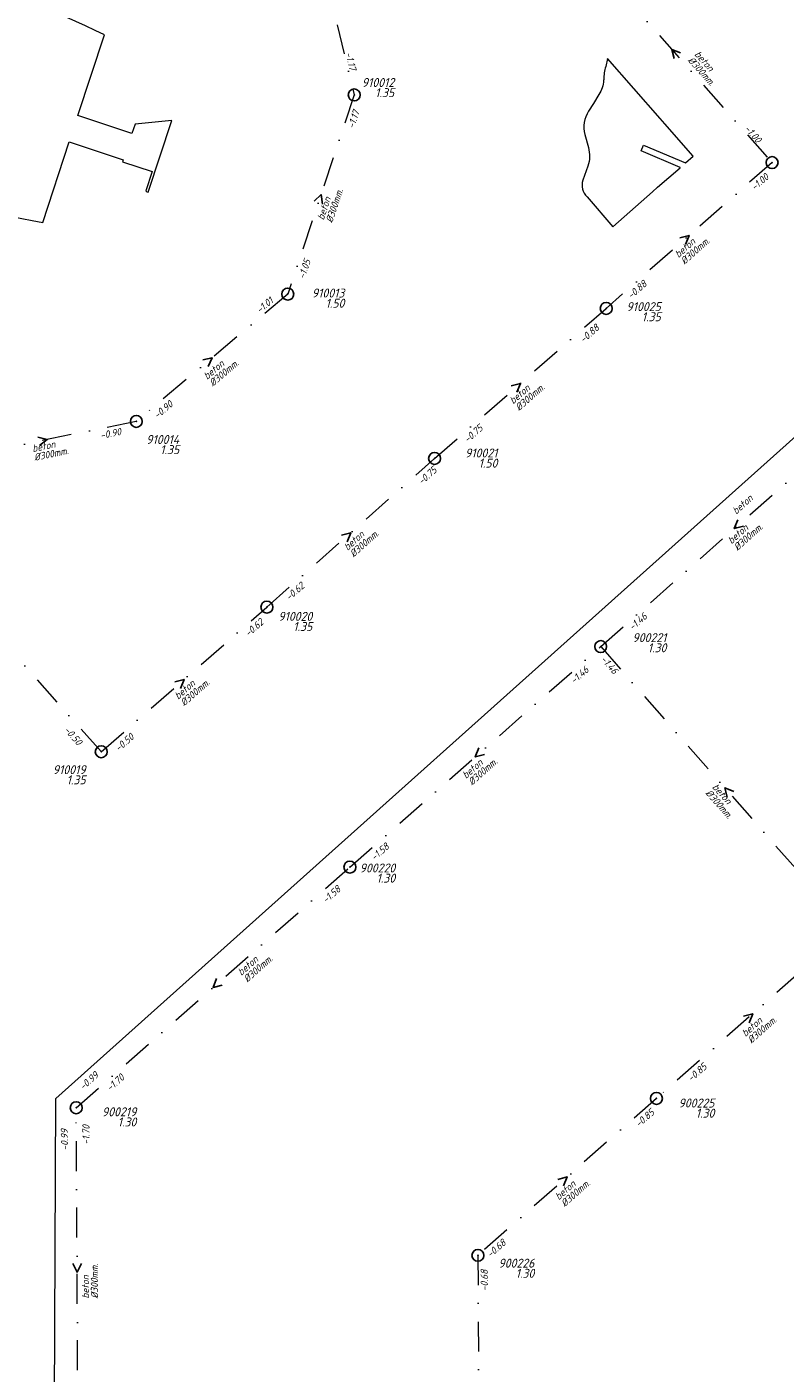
# Model space of a CAD drawing. Extents: x 148869 to 161638, y 453607 to 469810.
# Tile 652 of 656: x 154274 to 154401, y 467679 to 467904. Entities that reach past the tile are written whole.
import ezdxf
from ezdxf.enums import TextEntityAlignment as Align
from ezdxf.lldxf.tags import DXFTag

# ---------------------------------------------------------------- set-up
doc = ezdxf.new("R2010")
doc.units = 0
doc.header["$PDMODE"] = 32
doc.header["$PDSIZE"] = 2
doc.linetypes.add('RI-VWA', pattern=[11, 5, -3, 0, -3])
doc.layers.get('0').update_dxf_attribs({"linetype": 'CONTINUOUS'})
for name, color, linetype in [('B-OI-RI-BOB-T18-niet meenemen', 252, 'CONTINUOUS'), ('B-OI-RI-DIAMETER-T18-niet meenemen', 252, 'CONTINUOUS'), ('B-OI-RI-MATERIAAL-T18-niet meenemen', 252, 'CONTINUOUS'), ('B-OI-RI-STROOMRICHTING-S-niet meenemen', 252, 'CONTINUOUS'), ('B-OI-RI-VWA_PUTDEKSELHOOGTE-T25-niet meenemen', 252, 'CONTINUOUS'), ('gs dwa', 252, 'CONTINUOUS')]:
    doc.layers.add(name, color=color, linetype=linetype)
for name, color, linetype, lineweight in [('B-OI-RI-PERSLEIDING-G-niet meenemen', 190, 'RI-PERS', 18), ('B-OI-RI-VWA_TRANSPORTLEIDING-G-niet meenemen', 252, 'RI-VWA', 18), ('B-RO-VH-VERHARDING_STRAATBAKSTEEN-GV', 251, 'CONTINUOUS', 18), ('B-RO-VH-VERHARDING_TEGEL_RUBBER-GV', 251, 'CONTINUOUS', 18)]:
    doc.layers.add(name, color=color, linetype=linetype, lineweight=lineweight)
doc.styles.add('iso15', font='ISO.shx', dxfattribs={"oblique": 15})
doc.styles.add('NLCS-ISO-M750_CURSIEF', font='NLCS-ISO.ttf', dxfattribs={"oblique": 15})
tags = doc.linetypes.add('RI-PERS', pattern='A,7,-2,["P",Standard,S=1.8,R=0,X=-0.5,Y=-0.9],-2,7,-2,[102,NLCS.SHX,S=1,R=180,X=0,Y=0],-2', length=22).pattern_tags.tags
tags[6] = DXFTag(74, 10)

# ---------------------------------------------------------------- blocks, each defined once
blk = doc.blocks.new('ACMAP_ANN_TEMPLATE_diam')
at = {"color": 0, "linetype": 'ByBlock', "style": 'iso15', "oblique": 15}
blk.add_attdef('diam', (0.5, -1.3), '', height=1.2, dxfattribs=at)
blk = doc.blocks.new('ACMAP_ANN_TEMPLATE_mat')
at = {"color": 0, "linetype": 'ByBlock', "style": 'iso15', "oblique": 15}
blk.add_attdef('mat', (0.5, 0.2), '', height=1.2, dxfattribs=at)
blk = doc.blocks.new('ACMAP_ANN_TEMPLATE_nap-l')
at = {"color": 0, "linetype": 'ByBlock', "style": 'iso15', "oblique": 15}
blk.add_attdef('nap-l', (3.3, 0.2), '', height=1.2, dxfattribs=at)
blk = doc.blocks.new('ACMAP_ANN_TEMPLATE_nap-r')
at = {"color": 0, "linetype": 'ByBlock', "style": 'iso15', "oblique": 15}
blk.add_attdef('nap-r', text='', height=1.2, dxfattribs=at).set_placement((-4.1, 0.2), align=Align.RIGHT)
blk = doc.blocks.new('ACMAP_ANN_TEMPLATE_puth-dwa')
at = {"color": 0, "linetype": 'ByBlock', "style": 'iso15', "oblique": 15}
blk.add_attdef('puth-dwa', text='', height=1.5, dxfattribs=at).set_placement((2.7, 1), align=Align.RIGHT)
blk = doc.blocks.new('ACMAP_ANN_TEMPLATE_putnr-dwa')
at = {"color": 0, "linetype": 'ByBlock', "style": 'iso15', "oblique": 15}
blk.add_attdef('putnr-dwa', text='', height=1.5, dxfattribs=at).set_placement((2.7, 2.7), align=Align.RIGHT)

msp = doc.modelspace()

# ---------------------------------------------------------------- linework, layer by layer
at = {"layer": 'B-OI-RI-PERSLEIDING-G-niet meenemen'}
for p, q in [((154278.78, 467724.62), (154449.8, 467877.7)), ((154277.8, 467506.9), (154278.78, 467724.62))]:
    msp.add_line(p, q, dxfattribs=at)
at = {"layer": 'B-OI-RI-STROOMRICHTING-S-niet meenemen'}
for points in [[(154383.28, 467899.5), (154381.79, 467900.09), (154382.21, 467898.54)], [(154322, 467874.68), (154323.14, 467875.81), (154323.36, 467874.22)], [(154383.15, 467868.56), (154384.7, 467868.97), (154384.1, 467867.48)], [(154303.35, 467848.15), (154304.91, 467848.52), (154304.28, 467847.04)], [(154354.93, 467843.83), (154356.48, 467844.23), (154355.88, 467842.75)], [(154275.79, 467835.26), (154277.35, 467834.84), (154276.08, 467833.85)], [(154392.86, 467821.44), (154392.26, 467819.95), (154393.82, 467820.36)], [(154326.55, 467818.83), (154328.11, 467819.25), (154327.51, 467817.76)], [(154298.67, 467794.32), (154300.23, 467794.72), (154299.62, 467793.23)], [(154349.54, 467783.26), (154348.93, 467781.77), (154350.49, 467782.18)], [(154392.17, 467775.98), (154390.67, 467776.59), (154391.09, 467775.03)], [(154305.68, 467744.7), (154305.08, 467743.21), (154306.63, 467743.62)], [(154393.78, 467738.4), (154395.34, 467738.81), (154394.73, 467737.32)], [(154362.75, 467711.12), (154364.31, 467711.53), (154363.7, 467710.04)], [(154283.06, 467697.04), (154282.35, 467695.59), (154281.62, 467697.03)]]:
    msp.add_lwpolyline(points, dxfattribs=at)
at = {"layer": 'B-OI-RI-VWA_TRANSPORTLEIDING-G-niet meenemen'}
for p, q in [((154320.53, 467925.78), (154328.69, 467892.47)), ((154365, 467919.03), (154398.58, 467881.16)), ((154328.69, 467892.47), (154317.58, 467859.16)), ((154398.58, 467881.16), (154370.83, 467856.78)), ((154317.58, 467859.16), (154292.25, 467837.88)), ((154342.14, 467831.69), (154370.83, 467856.78)), ((154369.91, 467800.21), (154414.61, 467839.69)), ((154292.25, 467837.88), (154262.44, 467831.81)), ((154314.08, 467806.81), (154342.14, 467831.69)), ((154260.89, 467811.25), (154286.38, 467782.63)), ((154286.38, 467782.63), (154314.08, 467806.81)), ((154327.96, 467763.33), (154369.91, 467800.21)), ((154369.91, 467800.21), (154411.44, 467752.97)), ((154282.19, 467723.09), (154327.96, 467763.33)), ((154411.44, 467752.97), (154379.24, 467724.66)), ((154282.5, 467668.1), (154282.19, 467723.09)), ((154379.24, 467724.66), (154349.38, 467698.41)), ((154349.38, 467698.41), (154349.78, 467628.83))]:
    msp.add_line(p, q, dxfattribs=at)
at = {"layer": 'B-RO-VH-VERHARDING_STRAATBAKSTEEN-GV'}
for points in [[(154286.94, 467902.5, 0.066936), (154233.18, 467920.21)], [(154222.9, 467888.81, 0.067695), (154276.59, 467871.13)]]:
    msp.add_lwpolyline(points, format="xyb", dxfattribs=at)
at = {"layer": 'B-RO-VH-VERHARDING_STRAATBAKSTEEN-GV', "flags": 128}
msp.add_lwpolyline([(154276.59, 467871.13), (154281.04, 467884.62), (154290.04, 467881.63), (154289.94, 467881.31), (154294.91, 467879.66), (154293.84, 467876.41), (154294.02, 467876.27), (154294.22, 467876.2), (154298.19, 467888.21), (154292.04, 467887.61), (154291.51, 467886.05), (154282.49, 467889.05), (154286.94, 467902.5)], dxfattribs=at)
at = {"layer": 'B-RO-VH-VERHARDING_TEGEL_RUBBER-GV', "flags": 128}
for points in [[(154367.65, 467875.45), (154371.96, 467870.44), (154378.57, 467876.25), (154379.43, 467877.02), (154383.19, 467880.3), (154383.21, 467880.32), (154376.68, 467883.11), (154377.09, 467884.08), (154384.09, 467881.09), (154385.39, 467882.22), (154380.62, 467887.66), (154379.84, 467888.53), (154371.05, 467898.55), (154370.75, 467897.24)], [(154370.43, 467895.03), (154370.4, 467894.91)], [(154369.62, 467892.57), (154368.73, 467891.06), (154367.88, 467889.73)], [(154367.26, 467885.83), (154367.86, 467883.66)], [(154367.76, 467880.56), (154366.94, 467878.22)]]:
    msp.add_lwpolyline(points, dxfattribs=at)
at = {"layer": 'B-RO-VH-VERHARDING_TEGEL_RUBBER-GV'}
for points in [[(154370.75, 467897.24, 0.075977), (154370.43, 467895.03)], [(154370.4, 467894.91, -0.138875), (154369.62, 467892.57)], [(154367.88, 467889.73, 0.210019), (154367.26, 467885.83)], [(154367.86, 467883.66, -0.150415), (154367.76, 467880.56)], [(154366.94, 467878.22, 0.303842), (154367.65, 467875.45)]]:
    msp.add_lwpolyline(points, format="xyb", dxfattribs=at)
at = {"layer": 'gs dwa'}
for p in [(154328.69, 467892.47), (154398.58, 467881.16), (154317.58, 467859.16), (154370.83, 467856.78), (154292.25, 467837.88), (154342.14, 467831.69), (154314.08, 467806.81), (154369.91, 467800.21), (154286.38, 467782.63), (154327.96, 467763.33), (154379.24, 467724.66), (154282.19, 467723.09), (154349.38, 467698.41)]:
    msp.add_point(p, dxfattribs=at)

# ---------------------------------------------------------------- block references
at = {"layer": 'B-OI-RI-BOB-T18-niet meenemen'}
ref = msp.add_blockref('ACMAP_ANN_TEMPLATE_nap-r', (154328.69, 467892.47), dxfattribs=dict(at, rotation=283.7647591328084))
ref.add_attrib('nap-r', '-1.17', dxfattribs={"layer": '0', "color": 0, "linetype": 'ByBlock', "height": 1.2, "rotation": 283.7648, "style": 'NLCS-ISO-M750_CURSIEF', "oblique": 15}).set_placement((154327.91, 467896.5), align=Align.RIGHT)
ref = msp.add_blockref('ACMAP_ANN_TEMPLATE_nap-l', (154327.8, 467883.53), dxfattribs=dict(at, rotation=71.55473133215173))
ref.add_attrib('nap-l', '-1.17', (154328.65, 467886.72), dxfattribs={"layer": '0', "color": 0, "linetype": 'ByBlock', "height": 1.2, "rotation": 71.5547, "style": 'NLCS-ISO-M750_CURSIEF', "oblique": 15})
ref = msp.add_blockref('ACMAP_ANN_TEMPLATE_nap-r', (154398.58, 467881.16), dxfattribs=dict(at, rotation=311.5639725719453))
ref.add_attrib('nap-r', '-1.00', dxfattribs={"layer": '0', "color": 0, "linetype": 'ByBlock', "height": 1.2, "rotation": 311.564, "style": 'NLCS-ISO-M750_CURSIEF', "oblique": 15}).set_placement((154396.01, 467884.36), align=Align.RIGHT)
ref = msp.add_blockref('ACMAP_ANN_TEMPLATE_nap-l', (154393.33, 467874.06), dxfattribs=dict(at, rotation=41.30119946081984))
ref.add_attrib('nap-l', '-1.00', (154395.68, 467876.39), dxfattribs={"layer": '0', "color": 0, "linetype": 'ByBlock', "height": 1.2, "rotation": 41.3012, "style": 'NLCS-ISO-M750_CURSIEF', "oblique": 15})
ref = msp.add_blockref('ACMAP_ANN_TEMPLATE_nap-r', (154322.93, 467868.54), dxfattribs=dict(at, rotation=71.55473133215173))
ref.add_attrib('nap-r', '-1.05', dxfattribs={"layer": '0', "color": 0, "linetype": 'ByBlock', "height": 1.2, "rotation": 71.5547, "style": 'NLCS-ISO-M750_CURSIEF', "oblique": 15}).set_placement((154321.44, 467864.72), align=Align.RIGHT)
ref = msp.add_blockref('ACMAP_ANN_TEMPLATE_nap-r', (154380.95, 467863.21), dxfattribs=dict(at, rotation=41.1703691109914))
ref.add_attrib('nap-r', '-0.88', dxfattribs={"layer": '0', "color": 0, "linetype": 'ByBlock', "height": 1.2, "rotation": 41.1704, "style": 'NLCS-ISO-M750_CURSIEF', "oblique": 15}).set_placement((154377.74, 467860.66), align=Align.RIGHT)
ref = msp.add_blockref('ACMAP_ANN_TEMPLATE_nap-l', (154310.54, 467853.6), dxfattribs=dict(at, rotation=40.03397244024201))
ref.add_attrib('nap-l', '-1.01', (154312.93, 467855.87), dxfattribs={"layer": '0', "color": 0, "linetype": 'ByBlock', "height": 1.2, "rotation": 40.034, "style": 'NLCS-ISO-M750_CURSIEF', "oblique": 15})
ref = msp.add_blockref('ACMAP_ANN_TEMPLATE_nap-r', (154372.99, 467855.88), dxfattribs=dict(at, rotation=41.30119946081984))
ref.add_attrib('nap-r', '-0.88', dxfattribs={"layer": '0', "color": 0, "linetype": 'ByBlock', "height": 1.2, "rotation": 41.3012, "style": 'NLCS-ISO-M750_CURSIEF', "oblique": 15}).set_placement((154369.78, 467853.33), align=Align.RIGHT)
ref = msp.add_blockref('ACMAP_ANN_TEMPLATE_nap-r', (154301.74, 467843), dxfattribs=dict(at, rotation=40.03397244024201))
ref.add_attrib('nap-r', '-0.90', dxfattribs={"layer": '0', "color": 0, "linetype": 'ByBlock', "height": 1.2, "rotation": 40.034, "style": 'NLCS-ISO-M750_CURSIEF', "oblique": 15}).set_placement((154298.47, 467840.52), align=Align.RIGHT)
ref = msp.add_blockref('ACMAP_ANN_TEMPLATE_nap-l', (154345.31, 467831.89), dxfattribs=dict(at, rotation=41.1703691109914))
ref.add_attrib('nap-l', '-0.75', (154347.66, 467834.22), dxfattribs={"layer": '0', "color": 0, "linetype": 'ByBlock', "height": 1.2, "rotation": 41.1704, "style": 'NLCS-ISO-M750_CURSIEF', "oblique": 15})
ref = msp.add_blockref('ACMAP_ANN_TEMPLATE_nap-l', (154283.14, 467834.07), dxfattribs=dict(at, rotation=11.50938835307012))
ref.add_attrib('nap-l', '-0.90', (154286.33, 467834.92), dxfattribs={"layer": '0', "color": 0, "linetype": 'ByBlock', "height": 1.2, "rotation": 11.5094, "style": 'NLCS-ISO-M750_CURSIEF', "oblique": 15})
ref = msp.add_blockref('ACMAP_ANN_TEMPLATE_nap-r', (154345.82, 467832.1), dxfattribs=dict(at, rotation=41.56248742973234))
ref.add_attrib('nap-r', '-0.75', dxfattribs={"layer": '0', "color": 0, "linetype": 'ByBlock', "height": 1.2, "rotation": 41.5625, "style": 'NLCS-ISO-M750_CURSIEF', "oblique": 15}).set_placement((154342.62, 467829.53), align=Align.RIGHT)
ref = msp.add_blockref('ACMAP_ANN_TEMPLATE_nap-l', (154315.51, 467805.49), dxfattribs=dict(at, rotation=41.56248742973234))
ref.add_attrib('nap-l', '-0.62', (154317.84, 467807.83), dxfattribs={"layer": '0', "color": 0, "linetype": 'ByBlock', "height": 1.2, "rotation": 41.5625, "style": 'NLCS-ISO-M750_CURSIEF', "oblique": 15})
ref = msp.add_blockref('ACMAP_ANN_TEMPLATE_nap-l', (154372.91, 467800.5), dxfattribs=dict(at, rotation=41.45163338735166))
ref.add_attrib('nap-l', '-1.46', (154375.25, 467802.83), dxfattribs={"layer": '0', "color": 0, "linetype": 'ByBlock', "height": 1.2, "rotation": 41.4516, "style": 'NLCS-ISO-M750_CURSIEF', "oblique": 15})
ref = msp.add_blockref('ACMAP_ANN_TEMPLATE_nap-r', (154316.87, 467806.64), dxfattribs=dict(at, rotation=41.11849425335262))
ref.add_attrib('nap-r', '-0.62', dxfattribs={"layer": '0', "color": 0, "linetype": 'ByBlock', "height": 1.2, "rotation": 41.1185, "style": 'NLCS-ISO-M750_CURSIEF', "oblique": 15}).set_placement((154313.65, 467804.09), align=Align.RIGHT)
ref = msp.add_blockref('ACMAP_ANN_TEMPLATE_nap-r', (154371.24, 467798.69), dxfattribs=dict(at, rotation=41.32005509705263))
ref.add_attrib('nap-r', '-1.46', dxfattribs={"layer": '0', "color": 0, "linetype": 'ByBlock', "height": 1.2, "rotation": 41.3201, "style": 'NLCS-ISO-M750_CURSIEF', "oblique": 15}).set_placement((154368.03, 467796.13), align=Align.RIGHT)
ref = msp.add_blockref('ACMAP_ANN_TEMPLATE_nap-l', (154367.48, 467800.4), dxfattribs=dict(at, rotation=311.3196033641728))
ref.add_attrib('nap-l', '-1.46', (154369.81, 467798.05), dxfattribs={"layer": '0', "color": 0, "linetype": 'ByBlock', "height": 1.2, "rotation": 311.3196, "style": 'NLCS-ISO-M750_CURSIEF', "oblique": 15})
ref = msp.add_blockref('ACMAP_ANN_TEMPLATE_nap-r', (154284.96, 467780.42), dxfattribs=dict(at, rotation=311.6894073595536))
ref.add_attrib('nap-r', '-0.50', dxfattribs={"layer": '0', "color": 0, "linetype": 'ByBlock', "height": 1.2, "rotation": 311.6894, "style": 'NLCS-ISO-M750_CURSIEF', "oblique": 15}).set_placement((154282.39, 467783.61), align=Align.RIGHT)
ref = msp.add_blockref('ACMAP_ANN_TEMPLATE_nap-l', (154286.95, 467780.26), dxfattribs=dict(at, rotation=41.11849425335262))
ref.add_attrib('nap-l', '-0.50', (154289.31, 467782.58), dxfattribs={"layer": '0', "color": 0, "linetype": 'ByBlock', "height": 1.2, "rotation": 41.1185, "style": 'NLCS-ISO-M750_CURSIEF', "oblique": 15})
ref = msp.add_blockref('ACMAP_ANN_TEMPLATE_nap-l', (154329.75, 467762), dxfattribs=dict(at, rotation=41.32005509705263))
ref.add_attrib('nap-l', '-1.58', (154332.1, 467764.33), dxfattribs={"layer": '0', "color": 0, "linetype": 'ByBlock', "height": 1.2, "rotation": 41.3201, "style": 'NLCS-ISO-M750_CURSIEF', "oblique": 15})
ref = msp.add_blockref('ACMAP_ANN_TEMPLATE_nap-r', (154329.75, 467762), dxfattribs=dict(at, rotation=41.32124002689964))
ref.add_attrib('nap-r', '-1.58', dxfattribs={"layer": '0', "color": 0, "linetype": 'ByBlock', "height": 1.2, "rotation": 41.3212, "style": 'NLCS-ISO-M750_CURSIEF', "oblique": 15}).set_placement((154326.54, 467759.44), align=Align.RIGHT)
ref = msp.add_blockref('ACMAP_ANN_TEMPLATE_nap-l', (154382.72, 467725.04), dxfattribs=dict(at, rotation=41.31878313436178))
ref.add_attrib('nap-l', '-0.85', (154385.07, 467727.37), dxfattribs={"layer": '0', "color": 0, "linetype": 'ByBlock', "height": 1.2, "rotation": 41.3188, "style": 'NLCS-ISO-M750_CURSIEF', "oblique": 15})
ref = msp.add_blockref('ACMAP_ANN_TEMPLATE_nap-l', (154280.99, 467723.63), dxfattribs=dict(at, rotation=41.32524816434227))
ref.add_attrib('nap-l', '-0.99', (154283.34, 467725.96), dxfattribs={"layer": '0', "color": 0, "linetype": 'ByBlock', "height": 1.2, "rotation": 41.3252, "style": 'NLCS-ISO-M750_CURSIEF', "oblique": 15})
ref = msp.add_blockref('ACMAP_ANN_TEMPLATE_nap-l', (154285.55, 467723.45), dxfattribs=dict(at, rotation=41.32124002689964))
ref.add_attrib('nap-l', '-1.70', (154287.89, 467725.78), dxfattribs={"layer": '0', "color": 0, "linetype": 'ByBlock', "height": 1.2, "rotation": 41.3212, "style": 'NLCS-ISO-M750_CURSIEF', "oblique": 15})
ref = msp.add_blockref('ACMAP_ANN_TEMPLATE_nap-r', (154382.21, 467724.66), dxfattribs=dict(at, rotation=41.32169392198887))
ref.add_attrib('nap-r', '-0.85', dxfattribs={"layer": '0', "color": 0, "linetype": 'ByBlock', "height": 1.2, "rotation": 41.3217, "style": 'NLCS-ISO-M750_CURSIEF', "oblique": 15}).set_placement((154379, 467722.11), align=Align.RIGHT)
ref = msp.add_blockref('ACMAP_ANN_TEMPLATE_nap-r', (154280.99, 467723.63), dxfattribs=dict(at, rotation=90.32718094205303))
ref.add_attrib('nap-r', '-0.99', dxfattribs={"layer": '0', "color": 0, "linetype": 'ByBlock', "height": 1.2, "rotation": 90.3272, "style": 'NLCS-ISO-M750_CURSIEF', "oblique": 15}).set_placement((154280.81, 467719.53), align=Align.RIGHT)
ref = msp.add_blockref('ACMAP_ANN_TEMPLATE_nap-r', (154284.61, 467724.3), dxfattribs=dict(at, rotation=90.32299515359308))
ref.add_attrib('nap-r', '-1.70', dxfattribs={"layer": '0', "color": 0, "linetype": 'ByBlock', "height": 1.2, "rotation": 90.323, "style": 'NLCS-ISO-M750_CURSIEF', "oblique": 15}).set_placement((154284.43, 467720.2), align=Align.RIGHT)
ref = msp.add_blockref('ACMAP_ANN_TEMPLATE_nap-r', (154357.39, 467702.86), dxfattribs=dict(at, rotation=41.31878313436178))
ref.add_attrib('nap-r', '-0.68', dxfattribs={"layer": '0', "color": 0, "linetype": 'ByBlock', "height": 1.2, "rotation": 41.3188, "style": 'NLCS-ISO-M750_CURSIEF', "oblique": 15}).set_placement((154354.18, 467700.31), align=Align.RIGHT)
ref = msp.add_blockref('ACMAP_ANN_TEMPLATE_nap-l', (154351.27, 467689.12), dxfattribs=dict(at, rotation=90.32937711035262))
ref.add_attrib('nap-l', '-0.68', (154351.05, 467692.42), dxfattribs={"layer": '0', "color": 0, "linetype": 'ByBlock', "height": 1.2, "rotation": 90.3294, "style": 'NLCS-ISO-M750_CURSIEF', "oblique": 15})
at = {"layer": 'B-OI-RI-DIAMETER-T18-niet meenemen'}
ref = msp.add_blockref('ACMAP_ANN_TEMPLATE_diam', (154385.03, 467899.46), dxfattribs=dict(at, rotation=311.5639725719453))
ref.add_attrib('diam', '%%c300mm.', (154384.39, 467898.22), dxfattribs={"layer": '0', "color": 0, "linetype": 'ByBlock', "height": 1.2, "rotation": 311.564, "style": 'NLCS-ISO-M750_CURSIEF', "oblique": 15})
ref = msp.add_blockref('ACMAP_ANN_TEMPLATE_diam', (154323.61, 467870.93), dxfattribs=dict(at, rotation=71.55473133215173))
ref.add_attrib('diam', '%%c300mm.', (154325.01, 467870.99), dxfattribs={"layer": '0', "color": 0, "linetype": 'ByBlock', "height": 1.2, "rotation": 71.5547, "style": 'NLCS-ISO-M750_CURSIEF', "oblique": 15})
ref = msp.add_blockref('ACMAP_ANN_TEMPLATE_diam', (154382.67, 467864.68), dxfattribs=dict(at, rotation=41.30119946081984))
ref.add_attrib('diam', '%%c300mm.', (154383.91, 467864.04), dxfattribs={"layer": '0', "color": 0, "linetype": 'ByBlock', "height": 1.2, "rotation": 41.3012, "style": 'NLCS-ISO-M750_CURSIEF', "oblique": 15})
ref = msp.add_blockref('ACMAP_ANN_TEMPLATE_diam', (154303.82, 467844.32), dxfattribs=dict(at, rotation=40.03397244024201))
ref.add_attrib('diam', '%%c300mm.', (154305.04, 467843.65), dxfattribs={"layer": '0', "color": 0, "linetype": 'ByBlock', "height": 1.2, "rotation": 40.034, "style": 'NLCS-ISO-M750_CURSIEF', "oblique": 15})
ref = msp.add_blockref('ACMAP_ANN_TEMPLATE_diam', (154355.03, 467840.21), dxfattribs=dict(at, rotation=41.1703691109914))
ref.add_attrib('diam', '%%c300mm.', (154356.26, 467839.56), dxfattribs={"layer": '0', "color": 0, "linetype": 'ByBlock', "height": 1.2, "rotation": 41.1704, "style": 'NLCS-ISO-M750_CURSIEF', "oblique": 15})
ref = msp.add_blockref('ACMAP_ANN_TEMPLATE_diam', (154274.51, 467832.45), dxfattribs=dict(at, rotation=11.50938835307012))
ref.add_attrib('diam', '%%c300mm.', (154275.26, 467831.27), dxfattribs={"layer": '0', "color": 0, "linetype": 'ByBlock', "height": 1.2, "rotation": 11.5094, "style": 'NLCS-ISO-M750_CURSIEF', "oblique": 15})
ref = msp.add_blockref('ACMAP_ANN_TEMPLATE_diam', (154327.33, 467815.72), dxfattribs=dict(at, rotation=41.56248742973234))
ref.add_attrib('diam', '%%c300mm.', (154328.57, 467815.08), dxfattribs={"layer": '0', "color": 0, "linetype": 'ByBlock', "height": 1.2, "rotation": 41.5625, "style": 'NLCS-ISO-M750_CURSIEF', "oblique": 15})
ref = msp.add_blockref('ACMAP_ANN_TEMPLATE_diam', (154391.54, 467816.82), dxfattribs=dict(at, rotation=41.45163338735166))
ref.add_attrib('diam', '%%c300mm.', (154392.78, 467816.18), dxfattribs={"layer": '0', "color": 0, "linetype": 'ByBlock', "height": 1.2, "rotation": 41.4516, "style": 'NLCS-ISO-M750_CURSIEF', "oblique": 15})
ref = msp.add_blockref('ACMAP_ANN_TEMPLATE_diam', (154299.01, 467790.82), dxfattribs=dict(at, rotation=41.11849425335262))
ref.add_attrib('diam', '%%c300mm.', (154300.24, 467790.17), dxfattribs={"layer": '0', "color": 0, "linetype": 'ByBlock', "height": 1.2, "rotation": 41.1185, "style": 'NLCS-ISO-M750_CURSIEF', "oblique": 15})
ref = msp.add_blockref('ACMAP_ANN_TEMPLATE_diam', (154347.13, 467777.56), dxfattribs=dict(at, rotation=41.32005509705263))
ref.add_attrib('diam', '%%c300mm.', (154348.37, 467776.92), dxfattribs={"layer": '0', "color": 0, "linetype": 'ByBlock', "height": 1.2, "rotation": 41.3201, "style": 'NLCS-ISO-M750_CURSIEF', "oblique": 15})
ref = msp.add_blockref('ACMAP_ANN_TEMPLATE_diam', (154388, 467776.91), dxfattribs=dict(at, rotation=311.3196033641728))
ref.add_attrib('diam', '%%c300mm.', (154387.35, 467775.68), dxfattribs={"layer": '0', "color": 0, "linetype": 'ByBlock', "height": 1.2, "rotation": 311.3196, "style": 'NLCS-ISO-M750_CURSIEF', "oblique": 15})
ref = msp.add_blockref('ACMAP_ANN_TEMPLATE_diam', (154309.57, 467744.63), dxfattribs=dict(at, rotation=41.32124002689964))
ref.add_attrib('diam', '%%c300mm.', (154310.8, 467743.98), dxfattribs={"layer": '0', "color": 0, "linetype": 'ByBlock', "height": 1.2, "rotation": 41.3212, "style": 'NLCS-ISO-M750_CURSIEF', "oblique": 15})
ref = msp.add_blockref('ACMAP_ANN_TEMPLATE_diam', (154393.87, 467734.42), dxfattribs=dict(at, rotation=41.32169392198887))
ref.add_attrib('diam', '%%c300mm.', (154395.11, 467733.77), dxfattribs={"layer": '0', "color": 0, "linetype": 'ByBlock', "height": 1.2, "rotation": 41.3217, "style": 'NLCS-ISO-M750_CURSIEF', "oblique": 15})
ref = msp.add_blockref('ACMAP_ANN_TEMPLATE_diam', (154362.65, 467707.1), dxfattribs=dict(at, rotation=41.31878313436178))
ref.add_attrib('diam', '%%c300mm.', (154363.89, 467706.45), dxfattribs={"layer": '0', "color": 0, "linetype": 'ByBlock', "height": 1.2, "rotation": 41.3188, "style": 'NLCS-ISO-M750_CURSIEF', "oblique": 15})
ref = msp.add_blockref('ACMAP_ANN_TEMPLATE_diam', (154284.56, 467690.67), dxfattribs=dict(at, rotation=90.32299515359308))
ref.add_attrib('diam', '%%c300mm.', (154285.85, 467691.18), dxfattribs={"layer": '0', "color": 0, "linetype": 'ByBlock', "height": 1.2, "rotation": 90.323, "style": 'NLCS-ISO-M750_CURSIEF', "oblique": 15})
at = {"layer": 'B-OI-RI-MATERIAAL-T18-niet meenemen'}
ref = msp.add_blockref('ACMAP_ANN_TEMPLATE_mat', (154385.03, 467899.46), dxfattribs=dict(at, rotation=311.5639725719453))
ref.add_attrib('mat', 'beton', (154385.51, 467899.22), dxfattribs={"layer": '0', "color": 0, "linetype": 'ByBlock', "height": 1.2, "rotation": 311.564, "style": 'NLCS-ISO-M750_CURSIEF', "oblique": 15})
ref = msp.add_blockref('ACMAP_ANN_TEMPLATE_mat', (154323.61, 467870.93), dxfattribs=dict(at, rotation=71.55473133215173))
ref.add_attrib('mat', 'beton', (154323.58, 467871.46), dxfattribs={"layer": '0', "color": 0, "linetype": 'ByBlock', "height": 1.2, "rotation": 71.5547, "style": 'NLCS-ISO-M750_CURSIEF', "oblique": 15})
ref = msp.add_blockref('ACMAP_ANN_TEMPLATE_mat', (154382.67, 467864.68), dxfattribs=dict(at, rotation=41.30119946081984))
ref.add_attrib('mat', 'beton', (154382.92, 467865.16), dxfattribs={"layer": '0', "color": 0, "linetype": 'ByBlock', "height": 1.2, "rotation": 41.3012, "style": 'NLCS-ISO-M750_CURSIEF', "oblique": 15})
ref = msp.add_blockref('ACMAP_ANN_TEMPLATE_mat', (154303.82, 467844.32), dxfattribs=dict(at, rotation=40.03397244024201))
ref.add_attrib('mat', 'beton', (154304.08, 467844.8), dxfattribs={"layer": '0', "color": 0, "linetype": 'ByBlock', "height": 1.2, "rotation": 40.034, "style": 'NLCS-ISO-M750_CURSIEF', "oblique": 15})
ref = msp.add_blockref('ACMAP_ANN_TEMPLATE_mat', (154355.03, 467840.21), dxfattribs=dict(at, rotation=41.1703691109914))
ref.add_attrib('mat', 'beton', (154355.28, 467840.69), dxfattribs={"layer": '0', "color": 0, "linetype": 'ByBlock', "height": 1.2, "rotation": 41.1704, "style": 'NLCS-ISO-M750_CURSIEF', "oblique": 15})
ref = msp.add_blockref('ACMAP_ANN_TEMPLATE_mat', (154274.51, 467832.45), dxfattribs=dict(at, rotation=11.50938835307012))
ref.add_attrib('mat', 'beton', (154274.96, 467832.74), dxfattribs={"layer": '0', "color": 0, "linetype": 'ByBlock', "height": 1.2, "rotation": 11.5094, "style": 'NLCS-ISO-M750_CURSIEF', "oblique": 15})
ref = msp.add_blockref('ACMAP_ANN_TEMPLATE_mat', (154392.32, 467821.76), dxfattribs=dict(at, rotation=41.67976423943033))
ref.add_attrib('mat', 'beton', (154392.56, 467822.24), dxfattribs={"layer": '0', "color": 0, "linetype": 'ByBlock', "height": 1.2, "rotation": 41.6798, "style": 'NLCS-ISO-M750_CURSIEF', "oblique": 15})
ref = msp.add_blockref('ACMAP_ANN_TEMPLATE_mat', (154327.33, 467815.72), dxfattribs=dict(at, rotation=41.56248742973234))
ref.add_attrib('mat', 'beton', (154327.57, 467816.2), dxfattribs={"layer": '0', "color": 0, "linetype": 'ByBlock', "height": 1.2, "rotation": 41.5625, "style": 'NLCS-ISO-M750_CURSIEF', "oblique": 15})
ref = msp.add_blockref('ACMAP_ANN_TEMPLATE_mat', (154391.54, 467816.82), dxfattribs=dict(at, rotation=41.45163338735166))
ref.add_attrib('mat', 'beton', (154391.78, 467817.3), dxfattribs={"layer": '0', "color": 0, "linetype": 'ByBlock', "height": 1.2, "rotation": 41.4516, "style": 'NLCS-ISO-M750_CURSIEF', "oblique": 15})
ref = msp.add_blockref('ACMAP_ANN_TEMPLATE_mat', (154299.01, 467790.82), dxfattribs=dict(at, rotation=41.11849425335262))
ref.add_attrib('mat', 'beton', (154299.25, 467791.3), dxfattribs={"layer": '0', "color": 0, "linetype": 'ByBlock', "height": 1.2, "rotation": 41.1185, "style": 'NLCS-ISO-M750_CURSIEF', "oblique": 15})
ref = msp.add_blockref('ACMAP_ANN_TEMPLATE_mat', (154347.13, 467777.56), dxfattribs=dict(at, rotation=41.32005509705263))
ref.add_attrib('mat', 'beton', (154347.38, 467778.04), dxfattribs={"layer": '0', "color": 0, "linetype": 'ByBlock', "height": 1.2, "rotation": 41.3201, "style": 'NLCS-ISO-M750_CURSIEF', "oblique": 15})
ref = msp.add_blockref('ACMAP_ANN_TEMPLATE_mat', (154388, 467776.91), dxfattribs=dict(at, rotation=311.3196033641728))
ref.add_attrib('mat', 'beton', (154388.48, 467776.67), dxfattribs={"layer": '0', "color": 0, "linetype": 'ByBlock', "height": 1.2, "rotation": 311.3196, "style": 'NLCS-ISO-M750_CURSIEF', "oblique": 15})
ref = msp.add_blockref('ACMAP_ANN_TEMPLATE_mat', (154309.57, 467744.63), dxfattribs=dict(at, rotation=41.32124002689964))
ref.add_attrib('mat', 'beton', (154309.81, 467745.11), dxfattribs={"layer": '0', "color": 0, "linetype": 'ByBlock', "height": 1.2, "rotation": 41.3212, "style": 'NLCS-ISO-M750_CURSIEF', "oblique": 15})
ref = msp.add_blockref('ACMAP_ANN_TEMPLATE_mat', (154393.87, 467734.42), dxfattribs=dict(at, rotation=41.32169392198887))
ref.add_attrib('mat', 'beton', (154394.12, 467734.9), dxfattribs={"layer": '0', "color": 0, "linetype": 'ByBlock', "height": 1.2, "rotation": 41.3217, "style": 'NLCS-ISO-M750_CURSIEF', "oblique": 15})
ref = msp.add_blockref('ACMAP_ANN_TEMPLATE_mat', (154362.65, 467707.1), dxfattribs=dict(at, rotation=41.31878313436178))
ref.add_attrib('mat', 'beton', (154362.9, 467707.58), dxfattribs={"layer": '0', "color": 0, "linetype": 'ByBlock', "height": 1.2, "rotation": 41.3188, "style": 'NLCS-ISO-M750_CURSIEF', "oblique": 15})
ref = msp.add_blockref('ACMAP_ANN_TEMPLATE_mat', (154284.56, 467690.67), dxfattribs=dict(at, rotation=90.32299515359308))
ref.add_attrib('mat', 'beton', (154284.35, 467691.17), dxfattribs={"layer": '0', "color": 0, "linetype": 'ByBlock', "height": 1.2, "rotation": 90.323, "style": 'NLCS-ISO-M750_CURSIEF', "oblique": 15})
at = {"layer": 'B-OI-RI-VWA_PUTDEKSELHOOGTE-T25-niet meenemen'}
ref = msp.add_blockref('ACMAP_ANN_TEMPLATE_putnr-dwa', (154332.67, 467891.1), dxfattribs=at)
ref.add_attrib('putnr-dwa', '910012', dxfattribs={"layer": '0', "color": 0, "linetype": 'ByBlock', "height": 1.5, "style": 'NLCS-ISO-M750_CURSIEF', "oblique": 15}).set_placement((154335.37, 467893.8), align=Align.RIGHT)
ref = msp.add_blockref('ACMAP_ANN_TEMPLATE_puth-dwa', (154332.67, 467891.1), dxfattribs=at)
ref.add_attrib('puth-dwa', '1.35', dxfattribs={"layer": '0', "color": 0, "linetype": 'ByBlock', "height": 1.5, "style": 'NLCS-ISO-M750_CURSIEF', "oblique": 15}).set_placement((154335.37, 467892.1), align=Align.RIGHT)
ref = msp.add_blockref('ACMAP_ANN_TEMPLATE_putnr-dwa', (154324.35, 467855.89), dxfattribs=at)
ref.add_attrib('putnr-dwa', '910013', dxfattribs={"layer": '0', "color": 0, "linetype": 'ByBlock', "height": 1.5, "style": 'NLCS-ISO-M750_CURSIEF', "oblique": 15}).set_placement((154327.05, 467858.59), align=Align.RIGHT)
ref = msp.add_blockref('ACMAP_ANN_TEMPLATE_puth-dwa', (154324.35, 467855.89), dxfattribs=at)
ref.add_attrib('puth-dwa', '1.50', dxfattribs={"layer": '0', "color": 0, "linetype": 'ByBlock', "height": 1.5, "style": 'NLCS-ISO-M750_CURSIEF', "oblique": 15}).set_placement((154327.05, 467856.89), align=Align.RIGHT)
ref = msp.add_blockref('ACMAP_ANN_TEMPLATE_putnr-dwa', (154377.26, 467853.62), dxfattribs=at)
ref.add_attrib('putnr-dwa', '910025', dxfattribs={"layer": '0', "color": 0, "linetype": 'ByBlock', "height": 1.5, "style": 'NLCS-ISO-M750_CURSIEF', "oblique": 15}).set_placement((154379.96, 467856.32), align=Align.RIGHT)
ref = msp.add_blockref('ACMAP_ANN_TEMPLATE_puth-dwa', (154377.26, 467853.62), dxfattribs=at)
ref.add_attrib('puth-dwa', '1.35', dxfattribs={"layer": '0', "color": 0, "linetype": 'ByBlock', "height": 1.5, "style": 'NLCS-ISO-M750_CURSIEF', "oblique": 15}).set_placement((154379.96, 467854.62), align=Align.RIGHT)
ref = msp.add_blockref('ACMAP_ANN_TEMPLATE_putnr-dwa', (154296.72, 467831.4), dxfattribs=at)
ref.add_attrib('putnr-dwa', '910014', dxfattribs={"layer": '0', "color": 0, "linetype": 'ByBlock', "height": 1.5, "style": 'NLCS-ISO-M750_CURSIEF', "oblique": 15}).set_placement((154299.42, 467834.1), align=Align.RIGHT)
ref = msp.add_blockref('ACMAP_ANN_TEMPLATE_puth-dwa', (154296.72, 467831.4), dxfattribs=at)
ref.add_attrib('puth-dwa', '1.35', dxfattribs={"layer": '0', "color": 0, "linetype": 'ByBlock', "height": 1.5, "style": 'NLCS-ISO-M750_CURSIEF', "oblique": 15}).set_placement((154299.42, 467832.4), align=Align.RIGHT)
ref = msp.add_blockref('ACMAP_ANN_TEMPLATE_putnr-dwa', (154349.94, 467829.14), dxfattribs=at)
ref.add_attrib('putnr-dwa', '910021', dxfattribs={"layer": '0', "color": 0, "linetype": 'ByBlock', "height": 1.5, "style": 'NLCS-ISO-M750_CURSIEF', "oblique": 15}).set_placement((154352.64, 467831.84), align=Align.RIGHT)
ref = msp.add_blockref('ACMAP_ANN_TEMPLATE_puth-dwa', (154349.94, 467829.14), dxfattribs=at)
ref.add_attrib('puth-dwa', '1.50', dxfattribs={"layer": '0', "color": 0, "linetype": 'ByBlock', "height": 1.5, "style": 'NLCS-ISO-M750_CURSIEF', "oblique": 15}).set_placement((154352.64, 467830.14), align=Align.RIGHT)
ref = msp.add_blockref('ACMAP_ANN_TEMPLATE_putnr-dwa', (154318.97, 467801.82), dxfattribs=at)
ref.add_attrib('putnr-dwa', '910020', dxfattribs={"layer": '0', "color": 0, "linetype": 'ByBlock', "height": 1.5, "style": 'NLCS-ISO-M750_CURSIEF', "oblique": 15}).set_placement((154321.67, 467804.52), align=Align.RIGHT)
ref = msp.add_blockref('ACMAP_ANN_TEMPLATE_puth-dwa', (154318.97, 467801.82), dxfattribs=at)
ref.add_attrib('puth-dwa', '1.35', dxfattribs={"layer": '0', "color": 0, "linetype": 'ByBlock', "height": 1.5, "style": 'NLCS-ISO-M750_CURSIEF', "oblique": 15}).set_placement((154321.67, 467802.82), align=Align.RIGHT)
ref = msp.add_blockref('ACMAP_ANN_TEMPLATE_putnr-dwa', (154378.2, 467798.26), dxfattribs=at)
ref.add_attrib('putnr-dwa', '900221', dxfattribs={"layer": '0', "color": 0, "linetype": 'ByBlock', "height": 1.5, "style": 'NLCS-ISO-M750_CURSIEF', "oblique": 15}).set_placement((154380.9, 467800.96), align=Align.RIGHT)
ref = msp.add_blockref('ACMAP_ANN_TEMPLATE_puth-dwa', (154378.2, 467798.26), dxfattribs=at)
ref.add_attrib('puth-dwa', '1.30', dxfattribs={"layer": '0', "color": 0, "linetype": 'ByBlock', "height": 1.5, "style": 'NLCS-ISO-M750_CURSIEF', "oblique": 15}).set_placement((154380.9, 467799.26), align=Align.RIGHT)
ref = msp.add_blockref('ACMAP_ANN_TEMPLATE_putnr-dwa', (154281.07, 467776.18), dxfattribs=at)
ref.add_attrib('putnr-dwa', '910019', dxfattribs={"layer": '0', "color": 0, "linetype": 'ByBlock', "height": 1.5, "style": 'NLCS-ISO-M750_CURSIEF', "oblique": 15}).set_placement((154283.77, 467778.88), align=Align.RIGHT)
ref = msp.add_blockref('ACMAP_ANN_TEMPLATE_puth-dwa', (154281.07, 467776.18), dxfattribs=at)
ref.add_attrib('puth-dwa', '1.35', dxfattribs={"layer": '0', "color": 0, "linetype": 'ByBlock', "height": 1.5, "style": 'NLCS-ISO-M750_CURSIEF', "oblique": 15}).set_placement((154283.77, 467777.18), align=Align.RIGHT)
ref = msp.add_blockref('ACMAP_ANN_TEMPLATE_putnr-dwa', (154332.84, 467759.74), dxfattribs=at)
ref.add_attrib('putnr-dwa', '900220', dxfattribs={"layer": '0', "color": 0, "linetype": 'ByBlock', "height": 1.5, "style": 'NLCS-ISO-M750_CURSIEF', "oblique": 15}).set_placement((154335.54, 467762.44), align=Align.RIGHT)
ref = msp.add_blockref('ACMAP_ANN_TEMPLATE_puth-dwa', (154332.84, 467759.74), dxfattribs=at)
ref.add_attrib('puth-dwa', '1.30', dxfattribs={"layer": '0', "color": 0, "linetype": 'ByBlock', "height": 1.5, "style": 'NLCS-ISO-M750_CURSIEF', "oblique": 15}).set_placement((154335.54, 467760.74), align=Align.RIGHT)
ref = msp.add_blockref('ACMAP_ANN_TEMPLATE_putnr-dwa', (154289.55, 467718.96), dxfattribs=at)
ref.add_attrib('putnr-dwa', '900219', dxfattribs={"layer": '0', "color": 0, "linetype": 'ByBlock', "height": 1.5, "style": 'NLCS-ISO-M750_CURSIEF', "oblique": 15}).set_placement((154292.25, 467721.66), align=Align.RIGHT)
ref = msp.add_blockref('ACMAP_ANN_TEMPLATE_putnr-dwa', (154386.23, 467720.43), dxfattribs=at)
ref.add_attrib('putnr-dwa', '900225', dxfattribs={"layer": '0', "color": 0, "linetype": 'ByBlock', "height": 1.5, "style": 'NLCS-ISO-M750_CURSIEF', "oblique": 15}).set_placement((154388.93, 467723.13), align=Align.RIGHT)
ref = msp.add_blockref('ACMAP_ANN_TEMPLATE_puth-dwa', (154386.23, 467720.43), dxfattribs=at)
ref.add_attrib('puth-dwa', '1.30', dxfattribs={"layer": '0', "color": 0, "linetype": 'ByBlock', "height": 1.5, "style": 'NLCS-ISO-M750_CURSIEF', "oblique": 15}).set_placement((154388.93, 467721.43), align=Align.RIGHT)
ref = msp.add_blockref('ACMAP_ANN_TEMPLATE_puth-dwa', (154289.55, 467718.96), dxfattribs=at)
ref.add_attrib('puth-dwa', '1.30', dxfattribs={"layer": '0', "color": 0, "linetype": 'ByBlock', "height": 1.5, "style": 'NLCS-ISO-M750_CURSIEF', "oblique": 15}).set_placement((154292.25, 467719.96), align=Align.RIGHT)
ref = msp.add_blockref('ACMAP_ANN_TEMPLATE_putnr-dwa', (154356.11, 467693.65), dxfattribs=at)
ref.add_attrib('putnr-dwa', '900226', dxfattribs={"layer": '0', "color": 0, "linetype": 'ByBlock', "height": 1.5, "style": 'NLCS-ISO-M750_CURSIEF', "oblique": 15}).set_placement((154358.81, 467696.35), align=Align.RIGHT)
ref = msp.add_blockref('ACMAP_ANN_TEMPLATE_puth-dwa', (154356.11, 467693.65), dxfattribs=at)
ref.add_attrib('puth-dwa', '1.30', dxfattribs={"layer": '0', "color": 0, "linetype": 'ByBlock', "height": 1.5, "style": 'NLCS-ISO-M750_CURSIEF', "oblique": 15}).set_placement((154358.81, 467694.65), align=Align.RIGHT)

doc.saveas('drawing.dxf')
